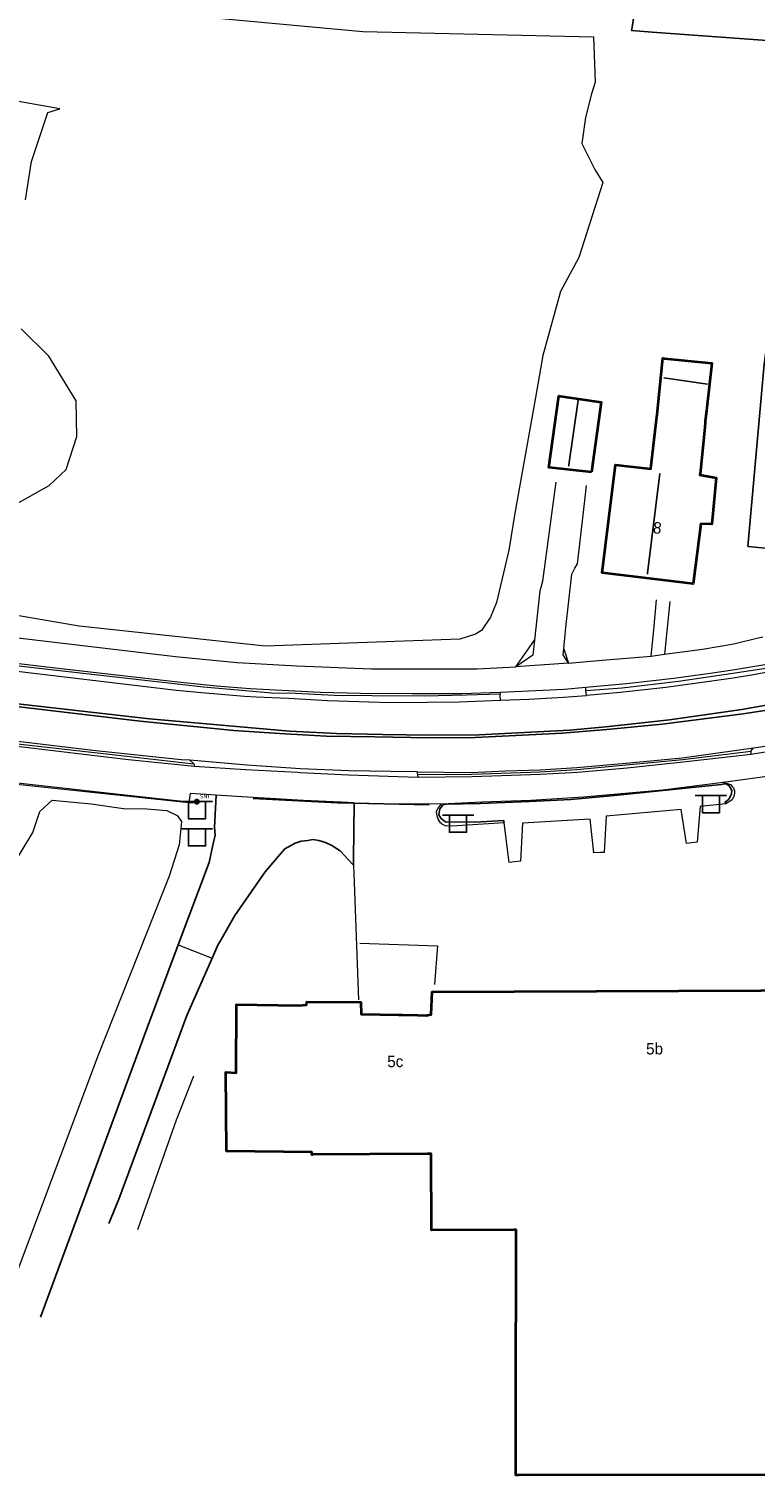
# Model space of a CAD drawing. Header units: metres. Extents: x 169249 to 194689, y 406250 to 412203.
# Tile 304 of 442: x 187650 to 187714, y 410731 to 410858. Entities that reach past the tile are written whole.
import ezdxf
from ezdxf.enums import TextEntityAlignment as Align

# ---------------------------------------------------------------- set-up
doc = ezdxf.new("R2010")
doc.units = ezdxf.units.M
doc.layers.get('0').update_dxf_attribs({"linetype": 'CONTINUOUS'})
for name, color, linetype, lineweight in [('BGT_NLCS_N264$0$B-WE-IE-TERREINAFSCHEIDING_KUNSTMATIG_HEKWERK-G', 252, 'BGT_NLCS_N264$0$IE-TERREINAFSCHEIDING-KUNSTMATIG', 18), ('BGT_NLCS_N264$0$B-WE-IE-TERREINAFSCHEIDING_KUNSTMATIG_SCHUTTING-G', 252, 'BGT_NLCS_N264$0$IE-TERREINAFSCHEIDING-KUNSTMATIG-DICHT', 18), ('BGT_NLCS_N264$0$B-WE-OG-TOPOGRAFIE_BEBOUWING-G', 252, 'CONTINUOUS', 35), ('BGT_NLCS_N264$0$B-WE-OG-TOPOGRAFIE_CULTUURSCHEIDING-G', 252, 'CONTINUOUS', 18), ('BGT_NLCS_N264$0$B-WE-OG-TOPOGRAFIE_TERREIN_GROEN-GV', 252, 'CONTINUOUS', 18), ('BGT_NLCS_N264$0$B-WE-OG-TOPOGRAFIE_TERREIN_ONBEGROEID-GV', 252, 'CONTINUOUS', 18), ('BGT_NLCS_N264$0$B-WE-OG-TOPOGRAFIE_WEG_RIJWEG-GV', 252, 'CONTINUOUS', 18), ('BGT_NLCS_N264$0$B-WE-OG-TOPOGRAFIE_WEG_RIJWIELPAD-GV', 252, 'CONTINUOUS', 18), ('BGT_NLCS_N264$0$B-WE-OG-TOPOGRAFIE_WEG_VERHARD-G', 252, 'CONTINUOUS', 18), ('BGT_NLCS_N264$0$B-WE-VW-VERKEERSTEKEN_BORD-S', 252, 'CONTINUOUS', 25), ('X-XX-AL-REFERENTIE-G', 7, 'CONTINUOUS', 18)]:
    doc.layers.add(name, color=color, linetype=linetype, lineweight=lineweight)
for name, color, linetype in [('BGT_NLCS_N264$0$B-WE-IE-TERREINAFSCHEIDING_KUNSTMATIG_HEKWERK_RASTER-G', 252, 'CONTINUOUS'), ('BGT_NLCS_N264$0$B-WE-KG-KADASTRAAL_NOK-G', 252, 'CONTINUOUS'), ('BGT_NLCS_N264$0$B-WE-OG-TOPOGRAFIE_WEG_RIJWEG-G', 252, 'CONTINUOUS'), ('BGT_NLCS_N264$0$B-WE-VH-KANTOPSLUITING-G', 252, 'CONTINUOUS'), ('BGT_NLCS_N264$0$B-WE-VW-MARKERING-G', 252, 'CONTINUOUS'), ('BGT_NLCS_N264$0$Label_Nummeraanduidingreeks', 252, 'CONTINUOUS')]:
    doc.layers.add(name, color=color, linetype=linetype)
doc.styles.add('BGT_NLCS_N264$0$NLCS-ISO', font='NLCS-ISO.ttf')
doc.styles.add('BGT_NLCS_N264$0$STANDARD', font='txt')
doc.linetypes.add('BGT_NLCS_N264$0$IE-TERREINAFSCHEIDING-KUNSTMATIG', pattern='A,4,[82,NLCS.SHX,S=0.75,R=90,X=0,Y=0],4,-2', length=10)
doc.linetypes.add('BGT_NLCS_N264$0$IE-TERREINAFSCHEIDING-KUNSTMATIG-DICHT', pattern='A,8,-1,[82,NLCS.SHX,S=0.75,R=90,X=0,Y=0],-1', length=10)

# ---------------------------------------------------------------- blocks, each defined once
blk = doc.blocks.new('BGT_NLCS_N264$0$SVW-VERKEERSTEKEN_BORD_ANWB-SO')
blk.add_line((-1.375, 0), (1.375, 0))
at = {"flags": 128}
blk.add_lwpolyline([(-0.75, 0), (-0.75, -1.5), (0.75, -1.5), (0.75, 0)], close=True, dxfattribs=at)
blk = doc.blocks.new('BGT_NLCS_N264$0$SIE-WEG_STRAATNAAMBORD_PAAL-SO')
blk.add_line((-0.3, 0), (0.3, 0))
for radius in [0.2, 0.0745]:
    blk.add_circle((0, 0), radius)
at = {"style": 'BGT_NLCS_N264$0$NLCS-ISO'}
blk.add_attdef('STRAATNAAMBORD', (0.28, 0.29), '', height=0.35, dxfattribs=at)
blk = doc.blocks.new('BGT_NLCS_N264')
at = {"layer": 'BGT_NLCS_N264$0$B-WE-IE-TERREINAFSCHEIDING_KUNSTMATIG_HEKWERK-G'}
for p, q in [((187663.96, 410790.31, 11.49), (187648.86, 410791.9, 11.49)), ((187664.38, 410790.26, 11.49), (187663.96, 410790.31, 11.49))]:
    blk.add_line(p, q, dxfattribs=at)
blk.add_polyline3d([(187679, 410777.98, 11.59), (187685.8, 410777.76, 11.59), (187685.55, 410774.34, 11.59)], dxfattribs=at)
at = {"layer": 'BGT_NLCS_N264$0$B-WE-IE-TERREINAFSCHEIDING_KUNSTMATIG_HEKWERK_RASTER-G'}
blk.add_polyline3d([(187759.97, 410905.31, 11.01), (187784.38, 410900.41, 11.17), (187787.19, 410899.85, 11.18), (187787.16, 410899.69, 11.18), (187781.71, 410870.53, 10.93), (187779.92, 410853.96, 11.05), (187779.42, 410852.55, 11.06), (187779.26, 410852.09, 11.06), (187778.43, 410850.73, 11.07), (187777.11, 410849.46, 11.04), (187767.27, 410839.99, 10.79), (187751.17, 410827.98, 10.87), (187743.54, 410822.96, 10.87), (187738.65, 410820.34, 10.88), (187725.24, 410814.55, 10.99), (187718.6, 410812.27, 11.06), (187713.07, 410812.8, 10.94), (187714.48, 410828.8, 10.62), (187718.38, 410856.96, 10.67), (187704.67, 410857.95, 10.93), (187702.85, 410858.08, 10.96), (187702.87, 410858.21, 10.96), (187705.94, 410878, 11.2)], dxfattribs=at)
at = {"layer": 'BGT_NLCS_N264$0$B-WE-IE-TERREINAFSCHEIDING_KUNSTMATIG_SCHUTTING-G'}
blk.add_polyline3d([(187659.5, 410752.86, 11.3), (187660.55, 410755.82, 11.32), (187662.9, 410762.46, 11.35), (187664.4, 410766.34, 11.29)], dxfattribs=at)
at = {"layer": 'BGT_NLCS_N264$0$B-WE-KG-KADASTRAAL_NOK-G'}
blk.add_line((187709.53, 410827.05, 15.12), (187705.68, 410827.59, 15.12), dxfattribs=at)
for points in [[(187698.16, 410825.63, 14.5), (187697.34, 410819.97, 14.33), (187697.33, 410819.85, 14.33)], [(187704.26, 410810.38, 20.16), (187704.26, 410810.45, 20.16), (187705.32, 410819.2, 20.3)]]:
    blk.add_polyline3d(points, dxfattribs=at)
at = {"layer": 'BGT_NLCS_N264$0$B-WE-OG-TOPOGRAFIE_BEBOUWING-G'}
for points in [[(187709.27, 410823.24, 14.77), (187708.86, 410819.17, 14.77), (187708.84, 410819.09, 16.43), (187708.85, 410819.09, 16.42), (187710.29, 410818.82, 14.78), (187709.89, 410814.75, 14.79), (187708.94, 410814.8, 15.7), (187708.26, 410809.52, 15.77), (187700.27, 410810.48, 15.9), (187701.43, 410819.98, 15.78), (187704.54, 410819.62, 19.12), (187704.54, 410819.63, 14.62), (187705.06, 410824.19, 14.73), (187705.09, 410824.38, 13.94), (187705.6, 410829.32, 13.99), (187705.73, 410829.31, 14), (187709.9, 410828.9, 14.03), (187709.47, 410824.99, 13.74), (187709.44, 410824.72, 13.73), (187709.31, 410823.8, 13.72), (187709.32, 410823.72, 14.78), (187709.27, 410823.24, 14.77)], [(187699.34, 410819.31, 13.32), (187695.59, 410819.74, 13.28), (187696.45, 410826.02, 13.32), (187696.59, 410826, 13.32), (187699.78, 410825.52, 13.33), (187700.18, 410825.46, 13.34), (187699.34, 410819.31, 13.32)], [(187718.5, 410731.3, 16.51), (187692.92, 410731.29, 16.71), (187692.68, 410731.29, 16.71), (187692.69, 410736.59, 16.69), (187692.72, 410752.81, 16.61), (187692.52, 410752.81, 16.26), (187685.28, 410752.79, 16.23), (187685.24, 410759.5, 16.16), (187684.91, 410759.48, 14.2), (187674.82, 410759.42, 14.21), (187674.78, 410759.4, 14.72), (187674.77, 410759.62, 14.72), (187667.28, 410759.72, 14.35), (187667.23, 410766.66, 14.33), (187668.14, 410766.61, 14.32), (187668.16, 410772.61, 14.32), (187673.63, 410772.51, 14.51), (187674.3, 410772.58, 17.28), (187674.34, 410772.84, 17.29), (187679.09, 410772.79, 17.32), (187679.12, 410771.74, 17.3), (187682.38, 410771.69, 17.32), (187682.72, 410771.68, 14.78), (187684.07, 410771.65, 14.79), (187684.83, 410771.64, 14.8), (187684.92, 410771.66, 15.1), (187685.25, 410771.73, 16.21), (187685.33, 410773.72, 16.3), (187721.41, 410773.85, 16.41)]]:
    blk.add_polyline3d(points, dxfattribs=at)
at = {"layer": 'BGT_NLCS_N264$0$B-WE-OG-TOPOGRAFIE_CULTUURSCHEIDING-G'}
for points in [[(187623.53, 410863.16, 10.84), (187679.26, 410858.01, 11.09), (187699.52, 410857.53, 11.25), (187699.64, 410853.55, 11.27), (187699.32, 410852.54, 11.14), (187698.8, 410850.46, 11.12), (187698.49, 410848.17, 11.08), (187699.62, 410845.89, 11.05), (187700.33, 410844.76, 10.99), (187698.23, 410838.16, 11.05), (187696.61, 410835.19, 11.11), (187695.05, 410829.56, 11.17), (187694.42, 410825.87, 11.2), (187692.61, 410815.71, 10.83), (187692.07, 410812.47, 10.86), (187690.99, 410807.87, 10.89), (187690.47, 410806.58, 10.94), (187689.68, 410805.43, 11.23), (187689.15, 410805.09, 11.36), (187687.76, 410804.65, 11.4), (187670.68, 410804.06, 11.56), (187654.33, 410805.8, 11.56), (187636.58, 410808.84, 11.52)], [(187648.84, 410816.55, 10.9), (187651.7, 410818.16, 10.89), (187653.21, 410819.56, 10.9), (187654.14, 410822.46, 10.89), (187654.07, 410825.59, 10.88), (187651.67, 410829.49, 10.8), (187649.26, 410831.91, 10.88)], [(187649.62, 410843.23, 11.02), (187650.17, 410846.6, 11.04), (187651.6, 410850.89, 11.04), (187652.64, 410851.22, 11.28), (187636.32, 410854.12, 11.29)], [(187632, 410753.09, 10.85), (187639.99, 410770.72, 10.88), (187650.29, 410787.7, 11.1), (187650.9, 410789.53, 11.13), (187651.97, 410790.53, 11.2), (187655.39, 410790.22, 11.25), (187658.23, 410789.81, 11.26), (187660.3, 410789.76, 11.31), (187662.05, 410789.61, 11.33), (187662.95, 410789.2, 11.44), (187663.33, 410788.65, 11.48), (187663.13, 410786.61, 11.55), (187662.26, 410783.86, 11.6), (187660.29, 410778.91, 11.55), (187655.94, 410768, 11.44), (187648.78, 410748.85, 11.38)]]:
    blk.add_polyline3d(points, dxfattribs=at)
at = {"layer": 'BGT_NLCS_N264$0$B-WE-OG-TOPOGRAFIE_TERREIN_GROEN-GV'}
blk.add_line((187663.96, 410790.37, 11.54), (187663.96, 410790.31, 11.41), dxfattribs=at)
blk.add_polyline3d([(187666.36, 410790.97, 11.55), (187664.09, 410791.12, 11.55), (187663.96, 410790.37, 11.54)], dxfattribs=at)
at = {"layer": 'BGT_NLCS_N264$0$B-WE-OG-TOPOGRAFIE_TERREIN_ONBEGROEID-GV', "linetype": 'Continuous'}
for p, q in [((187692.68, 410802.24, 11.46), (187694.32, 410804.58, 0.58)), ((187696.89, 410803.82, 1.36), (187697.31, 410802.55, 11.45)), ((187704.58, 410803.16, 11.44), (187705.74, 410803.34, 11.45))]:
    blk.add_line(p, q, dxfattribs=at)
for points in [[(187623.72, 410807.7, 11.51), (187634.78, 410806.44, 11.44), (187648.24, 410804.88, 11.48), (187662.8, 410803.15, 11.51), (187668.22, 410802.62, 11.53), (187673.45, 410802.32, 11.47), (187680.02, 410802.07, 11.52), (187684.45, 410802.07, 11.51), (187689.3, 410802.05, 11.47), (187692.68, 410802.24, 11.46)], [(187705.74, 410803.34, 11.45), (187709.07, 410803.78, 11.45), (187711.84, 410804.25, 11.46), (187713.96, 410804.77, 11.44), (187714.38, 410804.88, 11.43)], [(187697.31, 410802.55, 11.45), (187700.27, 410802.83, 11.45), (187704.58, 410803.16, 11.44)], [(187663.96, 410790.37, 11.54), (187660.48, 410790.75, 11.54), (187648.92, 410792.03, 11.55)]]:
    blk.add_polyline3d(points, dxfattribs=at)
at = {"layer": 'BGT_NLCS_N264$0$B-WE-OG-TOPOGRAFIE_WEG_RIJWEG-G'}
blk.add_line((187678.48, 410790.26, 11.63), (187678.48, 410790.31, 11.63), dxfattribs=at)
for points in [[(187666.36, 410790.97, 11.55), (187666.24, 410788.14, 11.56), (187666.29, 410787.46, 11.56), (187666.08, 410786.59, 11.56), (187665.75, 410785.05, 11.51), (187663.05, 410777.83, 11.43)], [(187678.44, 410784.84, 11.64), (187678.44, 410785.27, 11.64), (187678.44, 410785.38, 11.64), (187678.48, 410790.26, 11.63)], [(187666.03, 410776.66, 11.34), (187666.56, 410777.87, 11.35), (187666.7, 410778.11, 11.35), (187668, 410780.41, 11.34), (187670.67, 410784.24, 11.62), (187672.02, 410785.82, 11.62), (187672.4, 410786.26, 11.62), (187673.31, 410786.76, 11.62), (187673.84, 410786.93, 11.62), (187674.43, 410787, 11.63), (187674.86, 410787.07, 11.64), (187675.4, 410786.99, 11.64), (187675.98, 410786.82, 11.64), (187676.54, 410786.55, 11.64), (187677.27, 410786.07, 11.64), (187678.33, 410784.95, 11.64), (187678.44, 410784.84, 11.64)], [(187663.05, 410777.83, 11.43), (187660.32, 410770.56, 11.35), (187650.94, 410745.14, 11.33)], [(187656.94, 410753.37, 11.36), (187657.82, 410755.52, 11.35), (187663.81, 410771.63, 11.3), (187666.03, 410776.66, 11.34)]]:
    blk.add_polyline3d(points, dxfattribs=at)
at = {"layer": 'BGT_NLCS_N264$0$B-WE-OG-TOPOGRAFIE_WEG_RIJWEG-GV'}
for p, q in [((187711.18, 410791.93, 5.87), (187710.9, 410792.11, 11.73)), ((187711.44, 410791.77, 0.4), (187711.18, 410791.93, 5.87)), ((187678.48, 410790.26, 11.32), (187678.48, 410790.31, 11.63))]:
    blk.add_line(p, q, dxfattribs=at)
for points in [[(187771.02, 410827.63, 11.5), (187764.91, 410822.93, 11.47), (187761.65, 410820.71, 11.48), (187753.95, 410816.03, 11.47), (187750.47, 410814.16, 11.46), (187746.18, 410812, 11.45), (187743.78, 410810.94, 11.44), (187739.16, 410808.91, 11.41), (187735.35, 410807.41, 11.37), (187730.66, 410805.77, 11.38), (187723.05, 410803.61, 11.39), (187721.53, 410803.17, 11.41), (187718.13, 410802.42, 11.41), (187717.01, 410802.2, 11.41), (187715.28, 410801.85, 11.41), (187713.37, 410801.51, 11.39), (187711.78, 410801.23, 11.38), (187709.89, 410800.99, 11.37), (187705.85, 410800.42, 11.36), (187701.87, 410799.99, 11.34), (187698.88, 410799.72, 11.37)], [(187713.56, 410795.12, 11.59), (187718.18, 410795.81, 11.58), (187720.8, 410796.24, 11.59), (187723.86, 410796.8, 11.6)], [(187684.02, 410793.02, 11.49), (187688.8, 410792.95, 11.47), (187691.77, 410793.1, 11.5), (187694.83, 410793.19, 11.51), (187698.04, 410793.4, 11.52), (187702.35, 410793.77, 11.53), (187707.28, 410794.25, 11.54), (187713.56, 410795.12, 11.59)], [(187678.48, 410790.31, 11.63), (187677.36, 410790.36, 11.55), (187674.04, 410790.51, 11.55), (187668.64, 410790.83, 11.55), (187666.36, 410790.97, 11.55)]]:
    blk.add_polyline3d(points, dxfattribs=at)
at = {"layer": 'BGT_NLCS_N264$0$B-WE-OG-TOPOGRAFIE_WEG_RIJWIELPAD-GV'}
for p, q in [((187697.31, 410802.55, 11.45), (187692.68, 410802.24, 11.46)), ((187698.82, 410800.16, 11.47), (187698.82, 410800.46, 11.46)), ((187698.88, 410799.72, 11.37), (187698.82, 410800.16, 11.47)), ((187691.33, 410800, 11.45), (187691.32, 410799.84, 11.45)), ((187713.33, 410794.84, 11.65), (187713.56, 410795.12, 11.59)), ((187664.41, 410793.73, 11.56), (187664.07, 410794.03, 11.45)), ((187713.33, 410794.84, 11.65), (187713.31, 410794.55, 11.73)), ((187664.41, 410793.73, 11.56), (187664.47, 410793.5, 11.54)), ((187684.07, 410792.79, 11.54), (187684.02, 410793.02, 11.49)), ((187684.12, 410792.52, 11.56), (187684.07, 410792.79, 11.54))]:
    blk.add_line(p, q, dxfattribs=at)
for points in [[(187623.8, 410805.51, 11.55), (187637.87, 410803.84, 11.54), (187652.5, 410802.12, 11.5), (187663, 410800.91, 11.5), (187666.4, 410800.56, 11.55), (187669.37, 410800.33, 11.55), (187675.51, 410800.02, 11.49), (187679.05, 410799.92, 11.49), (187683.59, 410799.89, 11.48), (187687.95, 410799.9, 11.45), (187691.33, 410800, 11.45)], [(187623.61, 410804.82, 11.37), (187634.02, 410803.63, 11.38), (187647.14, 410802.06, 11.37), (187662.9, 410800.2, 11.38), (187665.1, 410799.99, 11.38), (187668.85, 410799.67, 11.39), (187669.89, 410799.6, 11.41), (187672.74, 410799.49, 11.41), (187676.16, 410799.28, 11.41), (187681.63, 410799.11, 11.36), (187684.9, 410799.14, 11.33), (187687.7, 410799.15, 11.32), (187691.33, 410799.3, 11.34)], [(187691.32, 410799.84, 11.45), (187688.33, 410799.74, 11.46), (187684.65, 410799.65, 11.49), (187680.03, 410799.68, 11.51), (187676.74, 410799.73, 11.5), (187673.33, 410799.89, 11.48), (187671.23, 410799.91, 11.52), (187668.6, 410800.15, 11.53), (187665.25, 410800.44, 11.53), (187650.82, 410802.08, 11.52), (187640.68, 410803.26, 11.51), (187627.63, 410804.75, 11.47), (187623.75, 410805.21, 11.52)], [(187698.82, 410800.16, 11.47), (187702.02, 410800.39, 11.48), (187706.98, 410800.98, 11.47), (187711.74, 410801.67, 11.49), (187714.65, 410802.11, 11.46), (187716.94, 410802.58, 11.45), (187721.11, 410803.44, 11.43), (187721.79, 410803.61, 11.45)], [(187698.82, 410800.46, 11.46), (187702.41, 410800.77, 11.46), (187706.56, 410801.25, 11.48), (187709.74, 410801.68, 11.49), (187711.73, 410801.98, 11.49), (187715.07, 410802.53, 11.47), (187716.87, 410802.97, 11.47)], [(187606.13, 410800.52, 11.55), (187612.18, 410799.79, 11.51), (187630.13, 410797.73, 11.44), (187643.99, 410796.04, 11.55), (187657.23, 410794.54, 11.6), (187664.41, 410793.73, 11.56)], [(187664.07, 410794.03, 11.45), (187663.29, 410794.06, 11.43), (187655.55, 410794.9, 11.39), (187642.57, 410796.45, 11.36), (187627.37, 410798.25, 11.34), (187617.51, 410799.4, 11.39), (187616.55, 410799.52, 11.39), (187606.61, 410800.76, 11.44)], [(187691.33, 410800, 11.45), (187696.94, 410800.26, 11.45), (187698.82, 410800.46, 11.46)], [(187664.47, 410793.5, 11.54), (187658.69, 410794.06, 11.58), (187650.83, 410795, 11.54), (187644.31, 410795.81, 11.53), (187629.89, 410797.52, 11.43), (187622.93, 410798.28, 11.51), (187617.45, 410798.92, 11.52)], [(187691.33, 410799.3, 11.34), (187691.3, 410799.68, 11.45), (187691.32, 410799.84, 11.45)], [(187691.33, 410799.3, 11.34), (187693.84, 410799.39, 11.36), (187696.86, 410799.58, 11.36), (187698.88, 410799.72, 11.37)], [(187718.27, 410795.34, 11.66), (187718.21, 410795.33, 11.66), (187713.31, 410794.55, 11.73)], [(187684.02, 410793.02, 11.49), (187681.7, 410793.04, 11.48), (187678.03, 410793.12, 11.47), (187673.79, 410793.29, 11.46), (187669.06, 410793.59, 11.44), (187664.07, 410794.03, 11.45)], [(187684.07, 410792.79, 11.54), (187688.82, 410792.8, 11.58), (187694.79, 410793.02, 11.62), (187698.05, 410793.23, 11.62), (187702.37, 410793.62, 11.62), (187707.34, 410794.1, 11.64), (187713.33, 410794.84, 11.65)], [(187713.31, 410794.55, 11.73), (187707.39, 410793.86, 11.67), (187702.45, 410793.35, 11.65), (187698.1, 410792.97, 11.61), (187694.84, 410792.77, 11.64), (187688.86, 410792.57, 11.6), (187684.12, 410792.52, 11.56)], [(187684.12, 410792.52, 11.56), (187677.98, 410792.73, 11.57), (187673.74, 410792.94, 11.6), (187673.51, 410792.95, 11.59), (187668.94, 410793.19, 11.52), (187664.47, 410793.5, 11.54)], [(187710.9, 410792.11, 11.73), (187715.61, 410792.76, 11.73), (187718.67, 410793.16, 11.74)], [(187686.17, 410790.22, 11.61), (187689.7, 410790.39, 11.66), (187694, 410790.54, 11.67), (187698.64, 410790.83, 11.68), (187705.59, 410791.45, 11.69), (187710.9, 410792.11, 11.73)], [(187678.48, 410790.31, 11.63), (187680.24, 410790.22, 11.56), (187684.9, 410790.23, 11.6), (187686.17, 410790.22, 11.61)]]:
    blk.add_polyline3d(points, dxfattribs=at)
at = {"layer": 'BGT_NLCS_N264$0$B-WE-OG-TOPOGRAFIE_WEG_VERHARD-G'}
for p, q in [((187704.79, 410805.49, 11.49), (187705.04, 410808.11, 11.55)), ((187706.2, 410807.96, 11.55), (187705.74, 410803.34, 11.45)), ((187704.58, 410803.16, 11.44), (187704.79, 410805.49, 11.49)), ((187678.44, 410784.84, 11.64), (187678.5, 410783.3, 11.64)), ((187678.5, 410783.3, 11.64), (187678.88, 410773.02, 11.66)), ((187663.05, 410777.83, 11.43), (187666.03, 410776.66, 11.34))]:
    blk.add_line(p, q, dxfattribs=at)
for points in [[(187696.19, 410818.45, 11.03), (187696.08, 410817.59, 11.03), (187695.04, 410809.76, 11.06), (187694.88, 410809.2, 11.06), (187694.79, 410808.92, 11.05), (187694.32, 410804.58, 11.27)], [(187696.89, 410803.82, 11.38), (187697.09, 410805.68, 11.31), (187697.59, 410810.38, 11.14), (187697.88, 410810.91, 11.15), (187698.09, 410811.29, 11.15), (187698.63, 410815.82, 11.11), (187698.81, 410817.36, 11.1), (187698.9, 410818.15, 11.09)], [(187694.32, 410804.58, 11.27), (187694.17, 410803.27, 11.33), (187692.68, 410802.24, 11.46)], [(187697.31, 410802.55, 11.45), (187696.83, 410803.3, 11.4), (187696.89, 410803.82, 11.38)], [(187710.9, 410792.11, 11.73), (187711.53, 410791.9, 11.83), (187711.68, 410791.74, 11.83), (187711.79, 410791.6, 11.84), (187711.89, 410791.36, 11.84), (187711.89, 410791.16, 11.84), (187711.84, 410790.87, 11.82), (187711.78, 410790.75, 11.81), (187711.68, 410790.56, 11.79), (187711.12, 410790.2, 11.8)], [(187691.66, 410788.53, 11.74), (187687.08, 410788.25, 11.69), (187686.51, 410788.28, 11.69), (187686.24, 410788.4, 11.68), (187686.2, 410788.44, 11.68), (187686.07, 410788.53, 11.68), (187685.87, 410788.86, 11.68), (187685.86, 410788.88, 11.68), (187685.82, 410789.04, 11.68), (187685.76, 410789.29, 11.68), (187685.73, 410789.57, 11.68), (187685.83, 410789.76, 11.67), (187685.89, 410789.86, 11.67), (187686.17, 410790.22, 11.61)], [(187711.12, 410790.2, 11.8), (187708.86, 410789.99, 11.79), (187708.61, 410786.85, 11.74), (187707.68, 410786.73, 11.73), (187707.21, 410789.72, 11.8), (187700.61, 410789.14, 11.8), (187700.45, 410785.95, 11.71), (187700.1, 410785.94, 11.7)], [(187700.1, 410785.94, 11.7), (187699.54, 410785.92, 11.69), (187699.21, 410788.87, 11.78), (187693.26, 410788.51, 11.74), (187693.1, 410785.17, 11.65), (187692.11, 410785.06, 11.63), (187691.66, 410788.53, 11.74)]]:
    blk.add_polyline3d(points, dxfattribs=at)
at = {"layer": 'BGT_NLCS_N264$0$B-WE-VH-KANTOPSLUITING-G'}
for points in [[(187711.18, 410791.93, 11.91), (187710.97, 410791.96, 11.91), (187710.74, 410791.91, 11.91), (187701.03, 410790.9, 11.89), (187697.52, 410790.6, 11.87), (187693.89, 410790.41, 11.85), (187689.56, 410790.25, 11.84), (187686.61, 410790.18, 11.84), (187686.29, 410790.11, 11.84), (187686.15, 410789.95, 11.84), (187686.02, 410789.76, 11.84), (187685.94, 410789.25, 11.84), (187686.1, 410788.94, 11.84), (187686.33, 410788.75, 11.84), (187686.5, 410788.63, 11.84), (187689.15, 410788.61, 11.79), (187691.61, 410788.74, 11.82), (187691.63, 410788.65, 11.79), (187691.66, 410788.53, 11.74)], [(187711.12, 410790.2, 11.8), (187711.06, 410790.36, 11.88), (187711.36, 410790.59, 11.91), (187711.42, 410790.65, 11.92), (187711.53, 410790.9, 11.93), (187711.62, 410791.09, 11.93), (187711.64, 410791.34, 11.93), (187711.57, 410791.55, 11.93), (187711.46, 410791.73, 11.92), (187711.44, 410791.77, 11.91)], [(187711.44, 410791.77, 11.91), (187711.42, 410791.79, 11.91), (187711.21, 410791.93, 11.91), (187711.18, 410791.93, 11.91)]]:
    blk.add_polyline3d(points, dxfattribs=at)
at = {"layer": 'BGT_NLCS_N264$0$B-WE-VW-MARKERING-G', "linetype": 'Continuous'}
for q in [(187678.48, 410790.26, 11.65), (187685.09, 410790.12, 11.65)]:
    blk.add_line((187678.48, 410790.26, 11.65), q, dxfattribs=at)
for points in [[(187603.32, 410804.12, 11.43), (187611.42, 410803.18, 11.43), (187617.88, 410802.4, 11.41), (187623.45, 410801.73, 11.4), (187647.31, 410798.93, 11.36), (187659.69, 410797.48, 11.38), (187667.92, 410796.65, 11.4), (187671.93, 410796.39, 11.38), (187676.04, 410796.16, 11.44), (187680.3, 410796.09, 11.41), (187685.05, 410796, 11.38), (187689.11, 410796.03, 11.41), (187692.68, 410796.22, 11.4), (187696.76, 410796.41, 11.41), (187700.67, 410796.74, 11.47)], [(187700.6, 410796.98, 11.43), (187697.41, 410796.69, 11.37), (187689.46, 410796.28, 11.37), (187685.19, 410796.23, 11.36), (187680.98, 410796.29, 11.36), (187676.93, 410796.38, 11.36), (187672.81, 410796.58, 11.34), (187660.51, 410797.67, 11.4), (187643.26, 410799.63, 11.41), (187627.85, 410801.44, 11.4), (187617.9, 410802.62, 11.38), (187615.48, 410802.91, 11.37), (187603.39, 410804.36, 11.4)], [(187712.54, 410798.49, 11.47), (187718.13, 410799.49, 11.45), (187721.2, 410800.22, 11.51)], [(187721.36, 410799.55, 11.54), (187717.58, 410798.88, 11.52), (187712.65, 410798.12, 11.52)], [(187669.62, 410790.67, 11.66), (187677.04, 410790.29, 11.65), (187678.48, 410790.26, 11.65)]]:
    blk.add_polyline3d(points, dxfattribs=at)
at = {"layer": 'BGT_NLCS_N264$0$B-WE-VW-MARKERING-G'}
for points in [[(187700.6, 410796.98, 11.43), (187706.17, 410797.57, 11.46), (187712.54, 410798.49, 11.47)], [(187712.65, 410798.12, 11.52), (187705.53, 410797.21, 11.46), (187700.67, 410796.74, 11.47)]]:
    blk.add_polyline3d(points, dxfattribs=at)
at = {"layer": 'BGT_NLCS_N264$0$B-WE-VW-VERKEERSTEKEN_BORD-S', "color": 7}
for p in [(187664.68, 410790.4, 11.52), (187709.82, 410790.93, 11.9), (187709.82, 410790.93, 11.9), (187687.61, 410789.22, 11.74), (187687.61, 410789.22, 11.74), (187664.69, 410788.01, 11.65)]:
    blk.add_blockref('BGT_NLCS_N264$0$SVW-VERKEERSTEKEN_BORD_ANWB-SO', p, dxfattribs=at)
blk.add_blockref('BGT_NLCS_N264$0$SIE-WEG_STRAATNAAMBORD_PAAL-SO', (187664.68, 410790.4, 11.52), dxfattribs=at).add_auto_attribs({'STRAATNAAMBORD': 'SN1'})
at = {"layer": 'BGT_NLCS_N264$0$Label_Nummeraanduidingreeks', "color": 7, "lineweight": 18, "style": 'BGT_NLCS_N264$0$STANDARD'}
for s, rotation, p in [('8', -6.8, (187705.11, 410814.43)), ('5b', 0.2, (187704.87, 410768.73)), ('5c', 0.3, (187682.1, 410767.59))]:
    blk.add_text(s, height=1, rotation=rotation, dxfattribs=at).set_placement(p, align=Align.MIDDLE)

msp = doc.modelspace()

# ---------------------------------------------------------------- block references
at = {"layer": 'X-XX-AL-REFERENTIE-G'}
msp.add_blockref('BGT_NLCS_N264', (0, 0), dxfattribs=at)

doc.saveas('drawing.dxf')
